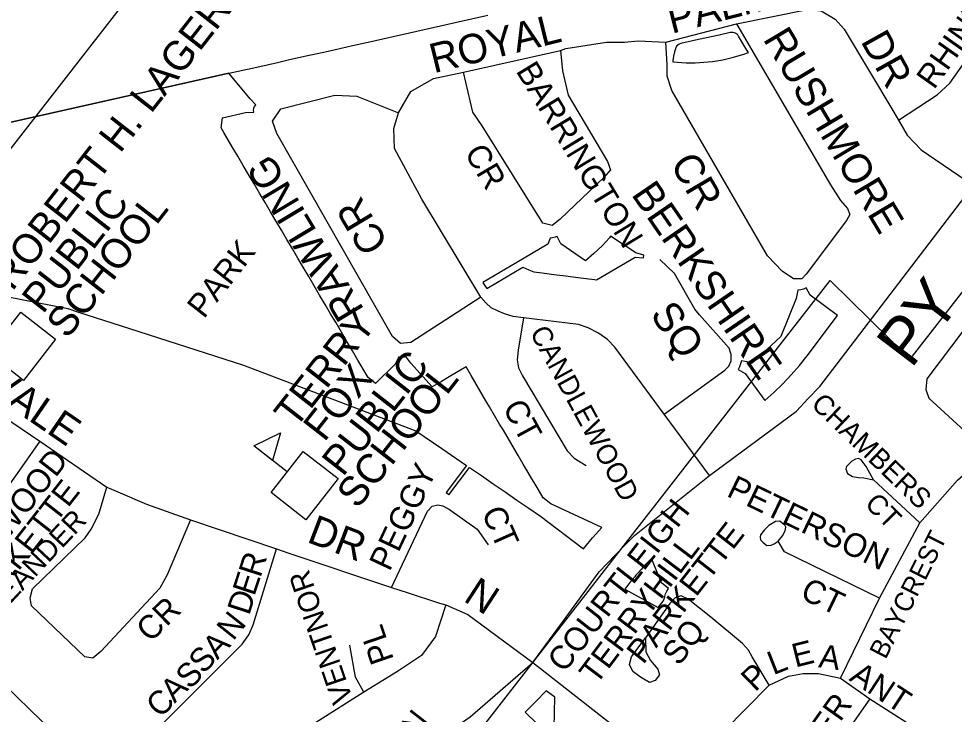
# Model space of a CAD drawing. Extents: x 586326 to 623965, y 4819854 to 4857850.
# Drawn here: x 597005 to 597801, y 4842551 to 4843142 of the extents above; entities that cross this region are included whole.
import ezdxf

# ---------------------------------------------------------------- set-up
doc = ezdxf.new("R2010")
doc.units = 0
for name, color, linetype in [('Lots_Concessions', 7, 'Continuous'), ('Major Rds and Hwys', 7, 'Continuous'), ('Major Rds Lbls', 7, 'Continuous'), ('Minor Rd Lbls', 7, 'Continuous'), ('Minor Rds', 7, 'Continuous'), ('Park Lbls', 7, 'Continuous'), ('Park Outlines', 7, 'Continuous'), ('Proposed Secondary Rds', 7, 'Continuous'), ('School Syms_Lbls', 7, 'Continuous'), ('Secondary Rds Lbls', 7, 'Continuous')]:
    doc.layers.add(name, color=color, linetype=linetype)

msp = doc.modelspace()

# ---------------------------------------------------------------- linework, layer by layer
at = {"layer": 'Lots_Concessions'}
for p, q in [((597762.9, 4842853.23), (598127.1, 4843320.65)), ((596795.81, 4842771.49), (597203.27, 4843294.42)), ((597240.56, 4842336.41), (597695.16, 4842919.84)), ((597762.9, 4842853.23), (597695.16, 4842919.84))]:
    msp.add_line(p, q, dxfattribs=at)
at = {"layer": 'Major Rds and Hwys'}
for points in [[(597592.61, 4842754.37), (597666.53, 4842809.09), (597676.43, 4842819.57), (597686.32, 4842830.04), (597816.71, 4843000.6)], [(597442.43, 4842595.46), (597470.59, 4842633.91), (597498.75, 4842672.35), (597519.82, 4842694.18), (597528.69, 4842703.37), (597592.61, 4842754.37)], [(597074.54, 4842497.67), (596944.15, 4842623.98)], [(597185.95, 4842390.47), (597254.64, 4842461.43), (597284.51, 4842485.84), (597359.29, 4842528.78), (597389.2, 4842549.19), (597442.43, 4842595.46)]]:
    msp.add_lwpolyline(points, dxfattribs=at)
at = {"layer": 'Minor Rds'}
for points in [[(597615.43, 4843137.88), (597675.65, 4843149.99), (597687.49, 4843149.03)], [(597687.49, 4843149.03), (597699.17, 4843141.92), (597707.04, 4843133.32), (597749.05, 4843062.83), (597753.23, 4843055.99)], [(597555.35, 4843122.26), (597615.43, 4843137.88)], [(597615.43, 4843137.88), (597695.29, 4843001.32), (597703.91, 4842988), (597709.85, 4842980.98), (597711.7, 4842976.04), (597708.95, 4842970.9), (597674.68, 4842925.42), (597670.9, 4842921.39), (597663.95, 4842921.43), (597654.35, 4842927.82), (597641.67, 4842940.82), (597560.51, 4843081.4), (597556.55, 4843093.38), (597556.44, 4843102.98), (597555.35, 4843122.26)], [(597753.23, 4843055.99), (597785.93, 4843077.55), (597796.83, 4843087.44), (597834.3, 4843140.79)], [(597465.83, 4843115.32), (597470.38, 4843117.08), (597504.91, 4843122.3), (597520.29, 4843122.5), (597531.92, 4843123.57), (597555.35, 4843122.26)], [(597465.83, 4843115.32), (597467.55, 4843098.03), (597472.43, 4843077.48), (597505.69, 4843020.97), (597508.5, 4843014.01), (597502.76, 4843007.47), (597465.56, 4842972.05), (597458.72, 4842966.53), (597450.81, 4842968.59), (597399.37, 4843051.37), (597391.34, 4843063.03), (597383.57, 4843096.94)], [(597383.57, 4843096.94), (597465.83, 4843115.32)], [(597328.34, 4843062.3), (597338.81, 4843080.34), (597358.02, 4843091.4), (597383.57, 4843096.94)], [(597398.19, 4842905.72), (597338.74, 4842867.38), (597329.81, 4842866.51), (597323.02, 4842872.44), (597224.72, 4843044.84), (597221.23, 4843055.31), (597228.22, 4843065.79), (597274.2, 4843077.43), (597292.72, 4843076.48), (597328.34, 4843062.3)], [(597398.19, 4842905.72), (597348.13, 4842988.96), (597324.84, 4843032.03), (597324.26, 4843048.91), (597328.34, 4843062.3)], [(597753.23, 4843055.99), (597760.59, 4843043.49), (597772.37, 4843030.96), (597816.71, 4843000.6)], [(597869.72, 4842959.03), (597777.15, 4842836.48), (597776.4, 4842827.39), (597778.9, 4842820.04), (597829.52, 4842773.58)], [(597554.05, 4842806.48), (597605.61, 4842843.84), (597608.89, 4842847.09), (597610.93, 4842851.61), (597610.92, 4842857.13), (597609.19, 4842862.35), (597584.04, 4842890.8), (597580.12, 4842895.5), (597562.65, 4842925.74), (597550.42, 4842937.9)], [(597434.46, 4842888.27), (597425.68, 4842889.32), (597418.34, 4842891.53), (597412.85, 4842894.02), (597407.05, 4842896.83), (597402.31, 4842900.83), (597398.19, 4842905.72)], [(597434.46, 4842888.27), (597429.93, 4842860.82), (597429.11, 4842852.67), (597430.11, 4842845.8), (597433.53, 4842838.93), (597471.57, 4842775.39), (597477.52, 4842768.98), (597487.62, 4842762.85)], [(597554.05, 4842806.48), (597512.08, 4842863.37), (597505.79, 4842869.76), (597498.05, 4842875.27), (597489.37, 4842879.75), (597481.24, 4842882.47), (597434.46, 4842888.27)], [(597592.61, 4842754.37), (597554.05, 4842806.48)], [(597023.32, 4842783.48), (597002.65, 4842753.94), (596980.31, 4842723.25), (596965.47, 4842709.28), (596959.36, 4842707.25), (596952.31, 4842707.37), (596944.75, 4842712.32), (596900.27, 4842756.91)], [(597771.31, 4842714.21), (597803.32, 4842750.3), (597829.52, 4842773.58)], [(597712.06, 4842765.2), (597709.04, 4842762.04), (597708.41, 4842759.75), (597709.8, 4842755.92), (597714.11, 4842753.34), (597719.08, 4842752.62), (597723.55, 4842752.29), (597731.98, 4842750.58)], [(597731.98, 4842750.58), (597725.49, 4842761.84), (597721.24, 4842767.53), (597718.98, 4842768.66), (597716.66, 4842768.14), (597713.37, 4842766.57), (597712.06, 4842765.2)], [(597771.31, 4842714.21), (597731.98, 4842750.58)], [(597151.46, 4842716.71), (597131.76, 4842669.87), (597125.45, 4842658.55), (597075.2, 4842604.79), (597068.51, 4842599.26), (597061.58, 4842600.34), (597016.41, 4842643.5), (597015.24, 4842650.49), (597017.28, 4842658.06), (597062.1, 4842701.42), (597067.05, 4842708.7), (597073.45, 4842721.51), (597080.36, 4842744.48)], [(597322.23, 4842659.3), (597352.93, 4842724), (597356.93, 4842728.31), (597361.62, 4842729.38), (597365.81, 4842728.59), (597371.66, 4842725.5), (597395.12, 4842708.75), (597404.3, 4842695.41)], [(597650.78, 4842698.61), (597654.4, 4842703.05), (597656.72, 4842707.28), (597657.45, 4842710.31), (597656.6, 4842712.11), (597654.64, 4842713.65), (597652.18, 4842715.57), (597648.68, 4842715.14), (597642.89, 4842711.76), (597642.34, 4842711.22)], [(597736.97, 4842650.18), (597771.31, 4842714.21)], [(597642.34, 4842711.22), (597639.33, 4842708.22), (597635.88, 4842703.8), (597635.52, 4842701.92), (597635.89, 4842699.67), (597637.7, 4842697.6), (597641.27, 4842694.83), (597644.93, 4842695.15), (597647.44, 4842696.35), (597650.78, 4842698.61)], [(597736.97, 4842650.18), (597656.2, 4842689.46), (597650.78, 4842698.61)], [(597298.64, 4842570.16), (597257.81, 4842544.21), (597220.09, 4842516.81), (597193.71, 4842490.3), (597188.3, 4842485.69), (597181.19, 4842487.06), (597175.44, 4842490.98), (597154.72, 4842512.6), (597132.12, 4842532.98), (597128.19, 4842538.09), (597128.81, 4842544.4), (597134.13, 4842549.76), (597195.41, 4842611.09), (597201.07, 4842618.91), (597204.74, 4842627.37), (597224.52, 4842691.95)], [(597643.25, 4842576.25), (597628.88, 4842600.41), (597625.61, 4842605.97), (597620.47, 4842611.57), (597593.58, 4842634.01), (597574.47, 4842649.34), (597568.31, 4842652.01), (597563.33, 4842650.51), (597558.78, 4842645.5), (597538.08, 4842616.52)], [(597703.79, 4842582.07), (597736.97, 4842650.18)], [(597368.5, 4842644.36), (597359.77, 4842617.58), (597347.89, 4842601.35), (597327.24, 4842587.9), (597298.64, 4842570.16)], [(597298.64, 4842570.16), (597291.65, 4842583.04), (597286.79, 4842610.33)], [(597532.84, 4842583.93), (597527.41, 4842587.91), (597524.53, 4842593.69), (597526.08, 4842600.19), (597538.08, 4842616.52)], [(597538.08, 4842616.52), (597538.52, 4842604.6), (597542.31, 4842597.25), (597548.68, 4842589.94), (597549.88, 4842585.06), (597546.45, 4842580.22), (597541.45, 4842578.4), (597535.14, 4842582.25), (597533.99, 4842583.09), (597532.84, 4842583.93)], [(597643.25, 4842576.25), (597659.55, 4842583.82), (597672.19, 4842586), (597685.16, 4842586.15), (597703.79, 4842582.07)], [(597703.79, 4842582.07), (597728.82, 4842564.61)], [(597566.41, 4842498.25), (597643.25, 4842576.25)], [(597728.82, 4842564.61), (597686.78, 4842504.99)], [(597728.82, 4842564.61), (597780.62, 4842531.43), (597794.59, 4842526.19)]]:
    msp.add_lwpolyline(points, dxfattribs=at)
at = {"layer": 'Park Outlines'}
for points in [[(596997.65, 4843054.24), (597183.91, 4843095.91), (597207.7, 4843101.23), (597216.62, 4843103.23), (597225.54, 4843105.22), (597234.46, 4843107.22), (597243.38, 4843109.21), (597252.3, 4843111.21), (597263.3, 4843113.67), (597274.6, 4843116.2), (597289, 4843119.42), (597305.12, 4843123.03), (597318.65, 4843126.05), (597323.68, 4843127.18), (597337.59, 4843130.29), (597349.96, 4843133.06), (597363.88, 4843136.17), (597376.25, 4843138.94), (597390.16, 4843142.05), (597404.08, 4843145.17)], [(596941.31, 4842916.91), (597047.22, 4842896.03), (597056.33, 4842893.1), (597099.52, 4842879.18), (597196.43, 4842847.94), (597343.08, 4842792.33), (597364.96, 4842777.31), (597386.1, 4842762.8), (597368.75, 4842739.88), (597369.93, 4842738.94), (597371.01, 4842737.9), (597388.57, 4842761.1), (597398.63, 4842754.2), (597408.69, 4842747.29), (597418.75, 4842740.39), (597428.81, 4842733.48), (597438.87, 4842726.57), (597448.93, 4842719.67), (597485.41, 4842692.07), (597492.98, 4842701.25), (597500.92, 4842710.1), (597457.74, 4842730.23), (597451.14, 4842735.35), (597447.98, 4842740.71), (597444.82, 4842746.06), (597441.66, 4842751.42), (597438.5, 4842756.78), (597434.24, 4842764.01), (597429.97, 4842771.25), (597426.82, 4842776.6), (597423.66, 4842781.96), (597420.5, 4842787.32), (597417.34, 4842792.68), (597414.18, 4842798.03), (597409.92, 4842805.27), (597405.65, 4842812.5), (597402.49, 4842817.86), (597399.34, 4842823.22), (597396.18, 4842828.57), (597393.02, 4842833.93), (597389.86, 4842839.29), (597385.59, 4842846.53), (597380.85, 4842843.73), (597372.81, 4842839), (597364.78, 4842834.26), (597356.74, 4842829.52), (597338.6, 4842849.63), (597334.46, 4842855.29), (597333.07, 4842854.69), (597331.57, 4842854.45), (597330.06, 4842854.59), (597328.63, 4842855.09), (597325.49, 4842848.82), (597308.76, 4842832.36), (597302.4, 4842837.65), (597300.81, 4842840.35), (597293.71, 4842852.38), (597289.07, 4842860.26), (597284.43, 4842868.13), (597279.79, 4842876.01), (597275.14, 4842883.88), (597270.5, 4842891.76), (597265.86, 4842899.63), (597261.22, 4842907.51), (597256.58, 4842915.38), (597251.93, 4842923.26), (597247.29, 4842931.13), (597242.65, 4842939), (597238.01, 4842946.88), (597233.36, 4842954.75), (597228.72, 4842962.63), (597224.08, 4842970.5), (597219.44, 4842978.38), (597214.8, 4842986.25), (597210.15, 4842994.13), (597205.51, 4843002), (597200.87, 4843009.88), (597196.23, 4843017.75), (597191.58, 4843025.63), (597186.94, 4843033.5), (597179.85, 4843045.53), (597177.5, 4843049.52), (597178.7, 4843058.22), (597198.13, 4843062.58), (597205.26, 4843062.83), (597205.01, 4843064.51), (597205.25, 4843066.19), (597205.93, 4843067.74), (597207.02, 4843069.05), (597202.31, 4843074.25), (597183.91, 4843095.91), (596997.65, 4843054.24)], [(597528.97, 4842668.32), (597524.83, 4842663.31), (597520.43, 4842657.67), (597548.96, 4842642.25), (597552.03, 4842646.03), (597553.16, 4842647.67), (597553.99, 4842649.48), (597554.49, 4842651.42), (597555.12, 4842653.87), (597556.17, 4842656.17), (597557.61, 4842658.26), (597551.75, 4842663.13), (597543.31, 4842683.78), (597538.25, 4842678.62)]]:
    msp.add_lwpolyline(points, dxfattribs=at)
for points in [[(597561.39, 4843105.8), (597565.42, 4843105.37), (597572.79, 4843104.95), (597580.18, 4843104.92), (597587.56, 4843105.28), (597594.91, 4843106.03), (597603.94, 4843107.5), (597612.86, 4843109.54), (597621.62, 4843112.17), (597625.57, 4843113.61), (597623.49, 4843117.08), (597617.2, 4843127.6), (597616.92, 4843128.01), (597616.6, 4843128.39), (597616.25, 4843128.74), (597615.86, 4843129.04), (597614.83, 4843129.72), (597613.7, 4843130.22), (597612.51, 4843130.51), (597611.29, 4843130.61), (597610.07, 4843130.5), (597608.86, 4843130.18), (597600.64, 4843128.42), (597583.28, 4843124.6), (597568.12, 4843121.29), (597566.79, 4843120.7), (597565.6, 4843119.86), (597564.58, 4843118.83), (597563.78, 4843117.63), (597562.7, 4843114.1), (597561.91, 4843110.47), (597561.43, 4843106.79)], [(597508.43, 4842957.45), (597507.4, 4842956.26), (597501.38, 4842949.31), (597494.32, 4842942.92), (597487.25, 4842936.52), (597466.27, 4842951.19), (597463.11, 4842957.44), (597461.21, 4842956.65), (597459.22, 4842956.13), (597457.18, 4842955.91), (597455.06, 4842950.72), (597428.81, 4842935.25), (597399.93, 4842918.22), (597400.72, 4842916.89), (597403.26, 4842913.11), (597433.97, 4842931.22), (597438.88, 4842929.13), (597443.08, 4842927.34), (597450.43, 4842926.4), (597460.25, 4842925.14), (597470.37, 4842923.85), (597480.5, 4842922.56), (597494.65, 4842920.75), (597496.59, 4842920.51), (597529.31, 4842939.82), (597536.28, 4842939.07), (597536.76, 4842941.54), (597530.03, 4842943.49)], [(597674.68, 4842913.66), (597672.38, 4842912.71), (597669.97, 4842912.07), (597667.49, 4842911.77), (597666.15, 4842904.74), (597653.25, 4842872.26), (597628.92, 4842850.1), (597619.56, 4842851.73), (597618.96, 4842849.18), (597618.05, 4842846.73), (597616.85, 4842844.41), (597622.86, 4842840.82), (597639.43, 4842818.01), (597647.28, 4842824.93), (597654.82, 4842832.19), (597662.03, 4842839.77), (597668.89, 4842847.67), (597675.39, 4842855.87), (597701.27, 4842890.08), (597678.16, 4842907.57)], [(597453.76, 4842571.42), (597445.05, 4842562.22), (597435.94, 4842553.41), (597456.03, 4842533.73), (597456.47, 4842526.5), (597458.27, 4842526.85), (597460.09, 4842526.97), (597461.02, 4842565.89)]]:
    msp.add_lwpolyline(points, close=True, dxfattribs=at)
for start, end in [(136.36175, 138.16175), (138.16175, 139.64941)]:
    msp.add_arc((597713.11, 4842511.88), 241.62, start, end, dxfattribs=at)
at = {"layer": 'Proposed Secondary Rds'}
for points in [[(596958.13, 4842827.72), (597023.32, 4842783.48)], [(597023.32, 4842783.48), (597080.36, 4842744.48)], [(597080.36, 4842744.48), (597089.76, 4842740.37), (597114.05, 4842730.03), (597151.46, 4842716.71)], [(597151.46, 4842716.71), (597224.52, 4842691.95)], [(597224.52, 4842691.95), (597234.99, 4842688.29), (597322.23, 4842659.3)], [(597322.23, 4842659.3), (597335.72, 4842654.8), (597363.08, 4842645.96), (597368.5, 4842644.36)], [(597368.5, 4842644.36), (597387.13, 4842636.21), (597442.43, 4842595.46)], [(597442.43, 4842595.46), (597566.41, 4842498.25)]]:
    msp.add_lwpolyline(points, dxfattribs=at)
at = {"layer": 'School Syms_Lbls'}
msp.add_line((597233.61, 4842757.37), (597205.2, 4842779.57), dxfattribs=at)
for points in [[(596979.94, 4842858.23), (597007.2, 4842893.13), (597036.81, 4842870), (597009.54, 4842835.1)], [(597205.2, 4842779.57), (597227.98, 4842790.6), (597221.07, 4842767.1)], [(597219.98, 4842739.92), (597247.24, 4842774.82), (597276.85, 4842751.69), (597249.58, 4842716.79)]]:
    msp.add_lwpolyline(points, close=True, dxfattribs=at)

# ---------------------------------------------------------------- texts
at = {"layer": 'Major Rds Lbls'}
msp.add_text('PY', height=40.002, rotation=52.75669, dxfattribs=at).set_placement((597763.88, 4842844.34))
at = {"layer": 'Minor Rd Lbls'}
for s, height, rotation, p in [('PALM', 25.002, 14.26453, (597560.31, 4843129.41)), ('RHINE', 19.998, 54.71327, (597783.29, 4843081.44)), ('ROYAL', 25.002, 13.86971, (597358.2, 4843095.87)), ('RUSHMORE', 25.002, 300.83296, (597637.48, 4843125.1)), ('DR', 25.002, 299.19015, (597720.51, 4843123.24)), ('BARRINGTON', 19.998, 301.2587, (597427.54, 4843097.93)), ('CR', 19.998, 300.50665, (597383.79, 4843028.44)), ('RAWLING', 25.002, 120.96378, (597299.48, 4842895.1)), ('CR', 25.002, 300.54326, (597558.55, 4843019)), ('BERKSHIRE', 25.002, 304.46083, (597525.48, 4842993.1)), ('CR', 25.002, 120.96378, (597320.23, 4842951.48)), ('SQ', 25.002, 304.46083, (597541.48, 4842891.1)), ('CANDLEWOOD', 17, 298.55141, (597439.41, 4842875.83)), ('CT', 19.998, 298.55141, (597416.3, 4842812.09)), ('CHAMBERS', 17, 316.24851, (597677.9, 4842813.68)), ('PEGGY', 19.998, 64.8667, (597320.65, 4842672.14)), ('PETERSON', 19.998, 334.23848, (597606.16, 4842737.18)), ('CT', 17, 314.47246, (597723.56, 4842729.33)), ('OLEANDER', 17.361, 46.85987, (596976.93, 4842622.07)), ('CT', 19.998, 293.96211, (597398.47, 4842722.93)), ('BAYCREST', 16.198, 63.23064, (597742.11, 4842597.52)), ('TERRYHILL', 19.998, 52.90718, (597496.32, 4842575.75)), ('R', 20, 72.15746, (597210.9, 4842666.88)), ('VENTNOR', 17.998, 108.88611, (597289.74, 4842564.11)), ('E', 20, 71.86451, (597205.74, 4842651.17)), ('N', 25, 326.92394, (597382.42, 4842648.23)), ('CT', 19.998, 334.20873, (597668.52, 4842650.44)), ('CR', 19.998, 44.48305, (597117.36, 4842611.82)), ('D', 20, 72.02428, (597201.28, 4842634.88)), ('N', 20, 51.50313, (597187.79, 4842613.22)), ('PL', 19.998, 108.88611, (597324.48, 4842598.1)), ('SQ', 19.998, 52.90718, (597566.64, 4842591.77)), ('A', 20, 46.39543, (597174.26, 4842597.12)), ('E', 20, 14.06625, (597665.39, 4842591.17)), ('A', 20, 351.86992, (597684.54, 4842591.48)), ('S', 20, 46.76317, (597162.51, 4842585.01)), ('L', 20, 21.50145, (597646.69, 4842584.6)), ('S', 20, 45.00002, (597151, 4842572.02)), ('P', 20, 44.62554, (597631.38, 4842569.87)), ('ANT', 19.998, 326.76831, (597710.35, 4842580.69)), ('A', 20, 45.00002, (597137.99, 4842560.37)), ('C', 20, 45.00002, (597125.81, 4842547.58)), ('LAURIER', 19.998, 54.68834, (597647.73, 4842465.53))]:
    msp.add_text(s, height=height, rotation=rotation, dxfattribs=at).set_placement(p)
at = {"layer": 'Park Lbls'}
for s, p in [('PARK', (597162.87, 4842886.77)), ('DRIFTWOOD', (596947.2, 4842637.23)), ('PARKETTE', (596971.48, 4842629.27)), ('COURTLEIGH', (597469, 4842585.96)), ('PARKETTE', (597536.24, 4842593.16)), ('JORGEN JENSEN', (597218.06, 4842368.22))]:
    msp.add_text(s, height=19.992, rotation=52.00002, dxfattribs=at).set_placement(p)
at = {"layer": 'School Syms_Lbls'}
for s, p in [('ROBERT H. LAGERQUIST SR.', (597000.08, 4842910.2)), (' PUBLIC', (597020.35, 4842883.38)), ('SCHOOL', (597046.87, 4842869.52)), ('TERRY', (597240.58, 4842793.27)), ('PUBLIC', (597281.01, 4842752.52)), ('FOX', (597265.21, 4842782.05)), ('SCHOOL', (597293.56, 4842725.05))]:
    msp.add_text(s, height=25, rotation=52.00002, dxfattribs=at).set_placement(p)
at = {"layer": 'Secondary Rds Lbls'}
for s, rotation, p in [('RICHVALE', 325.4915, (596908.89, 4842873.17)), ('DR', 339.09594, (597249.48, 4842698.1))]:
    msp.add_text(s, height=25.002, rotation=rotation, dxfattribs=at).set_placement(p)

doc.saveas('drawing.dxf')
